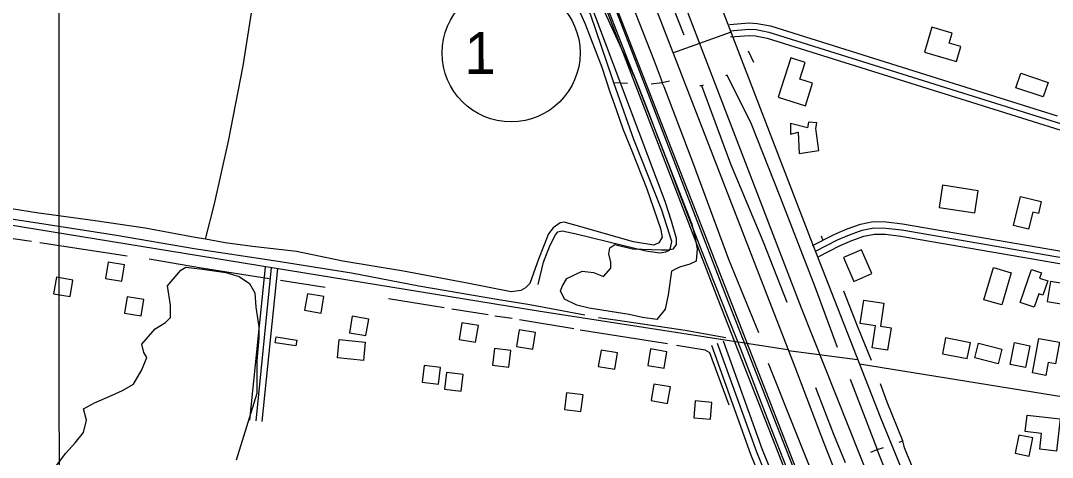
# Model space of a CAD drawing. Extents: x 3297772 to 3335630, y 634068 to 659439.
# Drawn here: x 3307038 to 3309508, y 655798 to 656843 of the extents above; entities that cross this region are included whole.
import ezdxf

# ---------------------------------------------------------------- set-up
doc = ezdxf.new("R2010")
doc.units = 0
for name, color, linetype in [('V-BLDG-OTLN', 7, 'Continuous'), ('V-DTCH-CNTR', 7, 'Continuous'), ('V-GRID-MAJR', 7, 'Continuous'), ('V-RAIL-TRAK', 7, 'Continuous'), ('V-ROAD-CNTR', 7, 'Continuous'), ('V-ROAD-IDEN', 7, 'Continuous'), ('V-SITE-VEGE', 7, 'Continuous'), ('V-TOPO-SHOR', 7, 'Continuous')]:
    doc.layers.add(name, color=color, linetype=linetype)

msp = doc.modelspace()

# ---------------------------------------------------------------- linework, layer by layer
at = {"layer": 'V-BLDG-OTLN'}
for points in [[(3309201.3, 656767.7), (3309277.9, 656744.9), (3309288.6, 656780.8), (3309260.8, 656789), (3309268, 656813), (3309219.1, 656827.6)], [(3308881.4, 656753.9), (3308851.4, 656659.7), (3308916.3, 656639.1), (3308933.5, 656693.2), (3308903.4, 656702.8), (3308916.2, 656742.8)], [(3309485.6, 656660.1), (3309420.3, 656682.1), (3309432, 656716.9), (3309497.3, 656694.9)], [(3308901.8, 656524.5), (3308948.2, 656531.8), (3308941.2, 656584.5), (3308943.9, 656598.1), (3308923.6, 656599.9), (3308921.3, 656586.6), (3308881.1, 656596.3), (3308881.1, 656571.5), (3308899.1, 656576.3)], [(3309236.5, 656396), (3309321.8, 656382.8), (3309330, 656435.7), (3309244.7, 656448.9)], [(3309414.5, 656352.7), (3309431.2, 656421.8), (3309480.9, 656409.8), (3309474, 656381.2), (3309460.5, 656384.5), (3309450.8, 656343.9)], [(3309007.8, 656276), (3309032.5, 656218.8), (3309075.5, 656237.4), (3309050.8, 656294.6)], [(3307287, 656258.5), (3307247.6, 656265), (3307241, 656225.6), (3307280.5, 656219)], [(3309343.8, 656174.9), (3309366.3, 656252), (3309409, 656239.5), (3309386.5, 656162.4)], [(3309430.4, 656168.5), (3309457.7, 656247.2), (3309481.2, 656239.1), (3309477, 656226.7), (3309497, 656219.8), (3309485.1, 656185.4), (3309475.5, 656188.8), (3309464.3, 656156.7)], [(3307163, 656221.9), (3307123.6, 656228.5), (3307117, 656189), (3307156.4, 656182.4)], [(3309560.4, 656208.6), (3309503, 656218.4), (3309494.9, 656170.4), (3309552.3, 656160.7)], [(3307332.8, 656175.6), (3307293.3, 656182.2), (3307286.7, 656142.8), (3307326.2, 656136.2)], [(3307763.8, 656182.4), (3307724.4, 656189), (3307717.8, 656149.6), (3307757.2, 656143)], [(3309047.6, 656117.6), (3309056.1, 656174), (3309104.4, 656166.7), (3309096.1, 656111.5), (3309121.4, 656107.8), (3309113.3, 656054.3), (3309076.3, 656059.8), (3309084.2, 656112.1)], [(3307871.1, 656128.6), (3307831.6, 656135.2), (3307825, 656095.7), (3307864.5, 656089.1)], [(3308133.6, 656112.8), (3308094.1, 656119.4), (3308087.5, 656080), (3308127, 656073.4)], [(3308270.6, 656096.2), (3308231.1, 656102.8), (3308224.6, 656063.3), (3308264, 656056.8)], [(3307649.5, 656085.7), (3307699, 656078.4), (3307696.9, 656064.6), (3307647.5, 656071.8)], [(3307858.8, 656029.6), (3307796.4, 656035.8), (3307800.7, 656079.4), (3307863.1, 656073.3)], [(3309244.5, 656045.6), (3309303.9, 656034), (3309311.3, 656072.1), (3309252, 656083.7)], [(3309378.2, 656021.8), (3309322.1, 656036.1), (3309330.9, 656070.6), (3309387, 656056.3)], [(3309406.6, 656020.2), (3309417.1, 656072.3), (3309454, 656064.9), (3309443.5, 656012.8)], [(3309459.7, 655999.8), (3309475.4, 656082.3), (3309524.7, 656073), (3309514.9, 656021.6), (3309497.7, 656024.8), (3309491.8, 655993.7)], [(3308211.7, 656053), (3308172, 656057.9), (3308167.1, 656018.2), (3308206.8, 656013.3)], [(3308466.8, 656047.9), (3308427.4, 656054.5), (3308420.8, 656015.1), (3308460.2, 656008.5)], [(3308585.1, 656050.5), (3308545.6, 656057.1), (3308539, 656017.7), (3308578.5, 656011.1)], [(3308043.4, 656012.7), (3308003.7, 656017.6), (3307998.8, 655977.9), (3308038.5, 655973)], [(3308097.3, 655996), (3308057.6, 656000.9), (3308052.7, 655961.2), (3308092.4, 655956.3)], [(3308593.4, 655966.1), (3308554, 655973.1), (3308547, 655933.7), (3308586.4, 655926.7)], [(3308384.2, 655947.3), (3308344.5, 655952.2), (3308339.6, 655912.5), (3308379.3, 655907.6)], [(3308688.9, 655889.3), (3308692.3, 655929.2), (3308652.4, 655932.5), (3308649.1, 655892.6)], [(3309447, 655898.6), (3309526.5, 655889.5), (3309517.8, 655812.8), (3309477.3, 655817.4), (3309481.5, 655854.6), (3309442.5, 655859.1)], [(3309427.4, 655851), (3309418.5, 655807.4), (3309451.7, 655800.7), (3309460.6, 655844.3)]]:
    msp.add_lwpolyline(points, close=True, dxfattribs=at)
at = {"layer": 'V-DTCH-CNTR'}
for points in [[(3307480.9, 656319.6), (3307502.2, 656404.2), (3307535.6, 656554), (3307570.4, 656734.3), (3307595.7, 656892.1), (3307613.5, 656986.7), (3307648, 657139.6)], [(3308366, 656886.2), (3308388.6, 656836.9), (3308428.9, 656731.1), (3308448.2, 656672.7), (3308463.2, 656629.8), (3308479.8, 656583.5), (3308501.3, 656531), (3308537.2, 656440.3), (3308569.8, 656345.2), (3308573.9, 656324.6), (3308565.7, 656311.1), (3308553.4, 656305.7), (3308504.7, 656313.2), (3308367.6, 656352.8), (3308339.3, 656360.2), (3308329.2, 656358.7), (3308312.4, 656347.2), (3308301.9, 656332.9), (3308277.9, 656271.6), (3308257, 656214), (3308246.8, 656203.1), (3308235.3, 656196.9), (3308212.3, 656193.9), (3308103.1, 656215.6), (3307954.6, 656243.5), (3307809.1, 656267.3), (3307698.6, 656290.5), (3307592.8, 656302.2), (3307527.3, 656311.1), (3307480.9, 656319.6), (3307455.9, 656324.2), (3307336.5, 656346.4), (3307216.1, 656363.5), (3307075.7, 656383.1), (3306935.6, 656405.4)]]:
    msp.add_lwpolyline(points, dxfattribs=at)
at = {"layer": 'V-GRID-MAJR'}
msp.add_spline([(3307142.7, 639451.9), (3307140.5, 642480.6), (3307136.1, 648542), (3307131.6, 654603.4), (3307129.4, 657636)], degree=3, dxfattribs=at)
at = {"layer": 'V-RAIL-TRAK'}
for points in [[(3308146.2, 657637), (3308160.6, 657599.3), (3308180.7, 657547.3), (3308201, 657495.3), (3308221.5, 657443.4), (3308249, 657373.2), (3308276.5, 657303), (3308304.1, 657232.9), (3308317.5, 657195.8), (3308331.1, 657158.9), (3308345, 657122.1), (3308359.1, 657085.3), (3308373.5, 657048.7), (3308388, 657012.1), (3308402.9, 656975.6), (3308425, 656918), (3308447.3, 656860.4), (3308469.9, 656802.9)], [(3308992.1, 655521.8), (3308972.3, 655569.5), (3308946.7, 655633.4), (3308906.8, 655737.4), (3308887.1, 655788.7), (3308168.3, 657635.8)], [(3308469.9, 656802.9), (3308492.6, 656745.5), (3308516.6, 656684.3), (3308540.5, 656623), (3308564.2, 656561.6), (3308587.8, 656500.3), (3308611.2, 656438.8), (3308640.8, 656362.4), (3308670.5, 656286), (3308700.5, 656209.7), (3308730.7, 656133.4), (3308761.1, 656057.3), (3308786.4, 655990.8), (3308812, 655924.4), (3308837.8, 655858), (3308881.3, 655746.2), (3308924.7, 655634.4), (3308967.8, 655522.4)]]:
    msp.add_lwpolyline(points, dxfattribs=at)
at = {"layer": 'V-ROAD-CNTR'}
for points in [[(3308143.3, 657640), (3308706.5, 656176.5), (3309029.2, 655354.5), (3309137.1, 655088), (3309221.7, 654887.4), (3309313.2, 654681.6), (3309456.1, 654357.2)], [(3308165.6, 657640), (3308725.9, 656184.1), (3309048.5, 655362.2), (3309156.3, 655096), (3309240.7, 654895.7), (3309332.2, 654690), (3309475.1, 654365.6)], [(3308259.9, 657640.1), (3308578.8, 656818.4), (3308820.1, 656197), (3308890.9, 656014.6), (3308959.7, 655834), (3309064.6, 655569), (3309151.8, 655362.6), (3309233.3, 655175), (3309361.9, 654895.8), (3309583.6, 654409.2)], [(3308331.8, 657640.2), (3308586, 656988.3), (3308906.5, 656155.8), (3309129.6, 655593.5), (3309254.8, 655266.1), (3309336.8, 655066.1), (3309401.6, 654917.8), (3309616.6, 654450.8)], [(3308418.3, 657640.3), (3308577, 657235.1), (3308929, 656320.8), (3309095.2, 655894.2), (3309282.5, 655436.1), (3309395.3, 655177.1), (3309537.6, 654866.4), (3309625.2, 654683), (3309637.8, 654655.3), (3309650.9, 654626.7), (3309658.1, 654607.8), (3309671.9, 654557.2), (3309690.7, 654470.1)], [(3308734.5, 656833.7), (3308782.1, 656837.7), (3308800.8, 656836.1), (3308832.5, 656830.1), (3309519.1, 656614.9)], [(3308599.4, 656765.4), (3308736.9, 656815.6)], [(3308735.7, 656818.8), (3308782.1, 656822.6), (3308798.8, 656821.3), (3308828.9, 656815.5), (3309768.9, 656520.9), (3309789.3, 656514.9), (3309795.6, 656503.8), (3309800.3, 656489.5), (3309797.7, 656471.6), (3309713.5, 655949.1), (3309613.5, 655310.8)], [(3308736.9, 656803.8), (3308782.1, 656807.6), (3308796.7, 656806.4), (3308825.2, 656801), (3309764.5, 656506.5), (3309779.3, 656502.2), (3309781.9, 656497.7), (3309785, 656488.2), (3309782.9, 656473.9), (3309747.4, 656253.5)], [(3308873.7, 656054.6), (3308277.1, 656147.8), (3306972.9, 656359.4), (3306008.8, 656514.5), (3305238.5, 656637.5)], [(3308933.7, 656304.6), (3308987, 656331.5), (3309016.2, 656344.3), (3309048.3, 656355.9), (3309079, 656361.9), (3309110.1, 656361.5), (3309149.1, 656356.7), (3309747.4, 656253.5)], [(3308940.5, 656291.2), (3308993.4, 656318), (3309021.8, 656330.4), (3309052.3, 656341.4), (3309080.3, 656346.9), (3309109.1, 656346.5), (3309146.9, 656341.8), (3309759.8, 656236.1)], [(3308947.3, 656277.8), (3308999.8, 656304.4), (3309027.4, 656316.4), (3309056.3, 656326.9), (3309081.7, 656331.9), (3309108.1, 656331.5), (3309144.7, 656327), (3309742.6, 656223.8)], [(3307586.7, 655886.7), (3307623.8, 656252.9)], [(3307601.6, 655885.2), (3307638.7, 656251.4)], [(3307616.5, 655883.7), (3307653.6, 656249.9)], [(3309421.5, 654321.6), (3309362.5, 654450.5), (3309258.8, 654690.7), (3309100.1, 655062), (3308919.9, 655515.1), (3308799.8, 655810.1), (3308706.3, 656070.5)], [(3309510.9, 654161.9), (3309376.3, 654456.6), (3309272.6, 654696.6), (3309114, 655067.7), (3308933.9, 655520.7), (3308813.8, 655815.5), (3308720.4, 656075.6)], [(3308991.3, 655294.9), (3308906, 655509.5), (3308785.8, 655804.7), (3308692.2, 656065.4)], [(3308875.9, 656053.1), (3309041.1, 656032)], [(3310953.1, 655712.7), (3309045.6, 656020.6)]]:
    msp.add_lwpolyline(points, dxfattribs=at)
at = {"layer": 'V-ROAD-IDEN'}
msp.add_circle((3308212.1, 656765.5), 165, dxfattribs=at)
at = {"layer": 'V-SITE-VEGE'}
for points in [[(3308426.1, 656884.4), (3308507.2, 656707.4), (3308644.7, 656355.9), (3308652.1, 656326.4), (3308657, 656296.9), (3308654.6, 656267.5), (3308639.8, 656260.1), (3308615.3, 656252.7), (3308595.6, 656242.9), (3308588.2, 656186.3), (3308580.9, 656151.9), (3308561.2, 656127.3), (3308526.8, 656132.3), (3308494.9, 656139.6), (3308399.1, 656154.4), (3308369.6, 656161.8), (3308340.2, 656176.5), (3308330.3, 656196.2), (3308335.3, 656208.5), (3308345.1, 656225.7), (3308381.9, 656242.9), (3308408.9, 656240.4), (3308433.5, 656230.6), (3308450.7, 656250.2), (3308450.7, 656265), (3308445.8, 656284.7), (3308448.2, 656299.4), (3308460.5, 656306.8), (3308502.3, 656296.9), (3308571.1, 656294.5), (3308585.8, 656294.5), (3308600.5, 656296.9), (3308607.9, 656306.8), (3308607.9, 656321.5), (3308595.6, 656363.3), (3308580.9, 656410), (3308394.2, 656906.5)], [(3307124.3, 655778.3), (3307146.4, 655807.8), (3307168.5, 655832.4), (3307188.2, 655857), (3307195.6, 655886.5), (3307188.2, 655913.5), (3307215.2, 655928.2), (3307249.6, 655943), (3307281.5, 655957.7), (3307308.5, 655972.5), (3307328.2, 656006.9), (3307340.5, 656036.4), (3307333.1, 656048.7), (3307328.2, 656068.4), (3307360.1, 656105.2), (3307384.7, 656120), (3307397, 656132.3), (3307397, 656161.8), (3307389.6, 656208.5), (3307421.5, 656245.3), (3307433.8, 656252.7), (3307473.1, 656247.8), (3307529.6, 656240.4), (3307561.5, 656230.6), (3307586.1, 656213.4), (3307598.4, 656191.3), (3307600.8, 656156.8), (3307608.2, 656110.1), (3307608.2, 656083.1), (3307603.3, 656029), (3307603.3, 655950.4), (3307554.2, 655790.6)]]:
    msp.add_lwpolyline(points, dxfattribs=at)
at = {"layer": 'V-TOPO-SHOR'}
for p, q in [((3308792.7, 656742.8), (3308780.5, 656769.9)), ((3308490.6, 656692.7), (3308457.8, 656693.7)), ((3307064.4, 656313.9), (3307014.7, 656321.7)), ((3308959.3, 656315.9), (3308955.3, 656327.2)), ((3307293.2, 656279), (3307084, 656311)), ((3307766.8, 656204), (3307660.3, 656220.7)), ((3308052.1, 656155.6), (3307918.9, 656177)), ((3308156.8, 656138.5), (3308070.2, 656152.3)), ((3308214.7, 656130.1), (3308173.2, 656135.9)), ((3308362.1, 656104.9), (3308232.4, 656126.8)), ((3308586.2, 656069.2), (3308377.7, 656102.3)), ((3308676.7, 656054.3), (3308608.1, 656065.5)), ((3309141.1, 655834.1), (3309149.4, 655837))]:
    msp.add_line(p, q, dxfattribs=at)
for points in [[(3308626.6, 656808), (3308563.6, 656968.1), (3308477.7, 657176.8), (3308482.6, 657178.8)], [(3308568, 656286.9), (3308582.7, 656289.2), (3308591.1, 656293.8), (3308593.7, 656299.3), (3308596.8, 656314.2), (3308572.7, 656389.5), (3308505.6, 656558.3), (3308457.8, 656693.7), (3308453.6, 656705.7), (3308402.7, 656855.8), (3308387.1, 656893.6), (3308377.2, 656910.8), (3308367.2, 656920.7), (3308354.8, 656930.8)], [(3308500.4, 656884.9), (3308554.5, 656746.9), (3308571.1, 656701.8), (3308573.7, 656694.3)], [(3308993.2, 656060.4), (3308940.5, 656203.4), (3308855.4, 656423.2), (3308787.5, 656595.1), (3308729.3, 656712.2), (3308725, 656710.4)], [(3308591.3, 656697.8), (3308573.7, 656694.3), (3308547.3, 656690.9)], [(3308804.9, 656095.9), (3308733, 656270.8), (3308647.2, 656504.1), (3308578.6, 656684.1), (3308573.7, 656694.3)], [(3308672.1, 656688.1), (3308668.4, 656686.5), (3308663.8, 656687.2)], [(3308872.6, 656168), (3308816.1, 656313), (3308738.2, 656499.7), (3308668.4, 656686.5)], [(3308388.8, 656138.3), (3308295.1, 656155.8), (3308257, 656162.8), (3308183, 656174.6), (3307991.4, 656207.1), (3307829.8, 656238.5), (3307644.1, 656267.6), (3307453.7, 656296.6), (3307267.9, 656328.8), (3307078.7, 656358.2), (3306888.8, 656386.8), (3306706.1, 656419.5), (3306523.6, 656445.6), (3306332.3, 656479.6), (3306158.4, 656506.4), (3305996.1, 656534.2), (3305877.1, 656550.9)], [(3308276.6, 656211), (3308289.4, 656264.8), (3308304.6, 656303.9), (3308318.3, 656330), (3308323.9, 656337.2), (3308334, 656339.5), (3308368.1, 656332.3), (3308478.9, 656305.6), (3308534.7, 656292.1), (3308568, 656286.9)], [(3307632.9, 656224.5), (3307471, 656250.8), (3307345.7, 656271.6)], [(3309074.7, 656029.6), (3309041.4, 656111.5), (3309008.8, 656195.3)], [(3308726.1, 656083.3), (3308628.9, 656101.1), (3308467.2, 656125.1), (3308421, 656131.9)], [(3308734.1, 655922.7), (3308687.8, 656047.7), (3308676.7, 656054.3)], [(3308827.6, 656023), (3308892.1, 655860.8), (3308988.7, 655619.2), (3309025.5, 655536.5)], [(3309023.9, 655984.7), (3309055.4, 655901.7), (3309088.1, 655816.1)], [(3309204.3, 655696.6), (3309154, 655820.6), (3309149.4, 655837), (3309112.1, 655929.8), (3309095.8, 655973.7)], [(3308940.5, 655964.6), (3308983.8, 655853.3), (3309011.6, 655785.1)], [(3309073.1, 655810), (3309088.1, 655816.1), (3309103.4, 655821.3)], [(3309195.7, 655544.1), (3309141.3, 655680.4), (3309088.1, 655816.1)]]:
    msp.add_lwpolyline(points, dxfattribs=at)

# ---------------------------------------------------------------- texts
at = {"layer": 'V-ROAD-IDEN'}
msp.add_text(' 1 ', height=100, rotation=0.0735, dxfattribs=at).set_placement((3308063.4, 656715.3))

doc.saveas('drawing.dxf')
